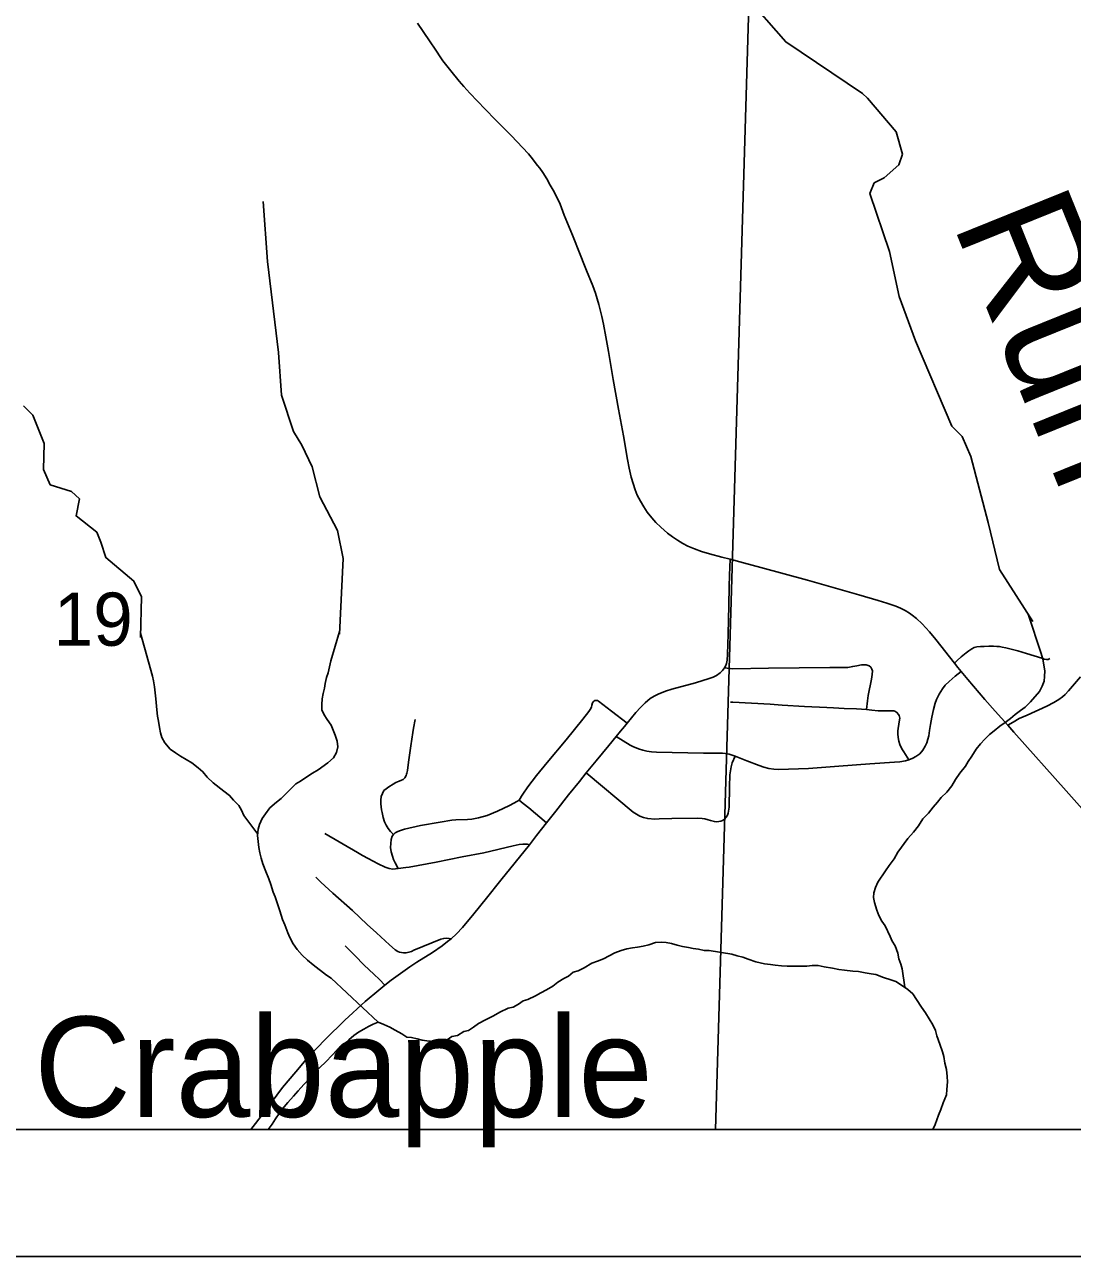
# Model space of a CAD drawing. Extents: x 0 to 34, y 0 to 22.
# Drawn here: x 7.622 to 8.447, y 13.5 to 14.47 of the extents above; entities that cross this region are included whole.
import ezdxf

# ---------------------------------------------------------------- set-up
doc = ezdxf.new("R2010")
doc.units = 0
for name, color, linetype in [('GM_X_Corporation', 7, 'Continuous'), ('GM_X_County_Road', 7, 'Continuous'), ('GM_X_Minor_River', 7, 'Continuous'), ('GM_X_Minor_River_Text', 7, 'Continuous'), ('GM_X_Section_Text', 7, 'Continuous'), ('GM_X_State_Route', 7, 'Continuous'), ('GM_X_Township_Road', 7, 'Continuous'), ('GM_X_Unincorporated_Text', 7, 'Continuous'), ('SH_Data', 7, 'Continuous')]:
    doc.layers.add(name, color=color, linetype=linetype)

msp = doc.modelspace()

# ---------------------------------------------------------------- linework, layer by layer
at = {"layer": 'GM_X_Corporation'}
for points in [[(2.6, 16.69176), (2.6, 13.6), (9.4, 13.6), (9.4, 16.48531), (9.08995, 16.49269), (8.09627, 16.52263), (6.21939, 16.57796), (6.08338, 16.58165), (5.42018, 16.5982), (4.63506, 16.62286), (4.54726, 16.62558), (4.18665, 16.63525), (4.10115, 16.63621), (4.05149, 16.63679), (3.16837, 16.66818), (3.15548, 16.66863)], [(7.16258, 13.6), (8.16588, 13.6), (8.19267, 14.5025), (7.19126, 14.5276)], [(8.16588, 13.6), (9.17651, 13.6), (9.19976, 14.47787), (8.19267, 14.5025)]]:
    msp.add_lwpolyline(points, close=True, dxfattribs=at)
msp.add_lwpolyline([(4.57805, 13.6), (9.4, 13.6), (9.4, 16.48531), (9.08995, 16.49269), (8.09627, 16.52263), (6.21939, 16.57796), (6.08338, 16.58165), (5.42018, 16.5982), (4.63506, 16.62286)], dxfattribs=at)
at = {"layer": 'GM_X_County_Road'}
for points in [[(7.95751, 13.74989), (7.96185, 13.75388), (7.96645, 13.75893), (7.97538, 13.76963), (7.98533, 13.78204), (7.99673, 13.79616), (8.01919, 13.82405), (8.0249, 13.83133), (8.03265, 13.84138), (8.03993, 13.8505), (8.05011, 13.86325), (8.05854, 13.87379), (8.06392, 13.88054), (8.07186, 13.89005), (8.0818, 13.90228), (8.08745, 13.90924), (8.09092, 13.91343), (8.09404, 13.91721), (8.09609, 13.91969), (8.10308, 13.92809), (8.10675, 13.93215), (8.11042, 13.93576), (8.11443, 13.93911), (8.11738, 13.94099), (8.12066, 13.94266), (8.12639, 13.94494), (8.13133, 13.9465), (8.14997, 13.95162), (8.16082, 13.95484), (8.16399, 13.95607), (8.16655, 13.95735), (8.16944, 13.95941), (8.17121, 13.96124), (8.17288, 13.96324), (8.17366, 13.96452), (8.17456, 13.9668), (8.17494, 13.9693), (8.17522, 13.97414), (8.17571, 13.98982), (8.17619, 14.01235), (8.17651, 14.02741), (8.1767, 14.03616), (8.17744, 14.04876)], [(8.17744, 14.04876), (8.18777, 14.04602), (8.20159, 14.04235), (8.23821, 14.03232), (8.27852, 14.0209), (8.29383, 14.01642), (8.30072, 14.01431), (8.30783, 14.01176), (8.3115, 14.01018), (8.31505, 14.00837), (8.31845, 14.00633), (8.31955, 14.00557), (8.32067, 14.00479), (8.32414, 14.00206), (8.32854, 13.99806), (8.33419, 13.99164), (8.33927, 13.98552), (8.35398, 13.96699)], [(8.35398, 13.96699), (8.35661, 13.96369), (8.35931, 13.96044)], [(8.35931, 13.96044), (8.36454, 13.95415), (8.37797, 13.9383), (8.38611, 13.92919), (8.39604, 13.91805)], [(8.39604, 13.91805), (8.40065, 13.91276), (8.44201, 13.86657), (8.45448, 13.85236), (8.46244, 13.84311), (8.46724, 13.83726), (8.47143, 13.83119), (8.4758, 13.82402), (8.4778, 13.82008), (8.47985, 13.8156), (8.48389, 13.80646)], [(7.79978, 13.6), (7.80974, 13.61267), (7.81595, 13.62083), (7.82486, 13.63292), (7.83527, 13.64538), (7.84474, 13.65648), (7.8587, 13.67093), (7.87378, 13.68602), (7.88986, 13.70059), (7.90065, 13.70964), (7.90527, 13.71341), (7.91029, 13.71737), (7.92499, 13.7278), (7.93047, 13.73152), (7.94277, 13.7393), (7.95037, 13.74457), (7.95464, 13.74774), (7.95751, 13.74989)]]:
    msp.add_lwpolyline(points, dxfattribs=at)
at = {"layer": 'GM_X_Minor_River'}
for points in [[(8.41568, 13.99979), (8.38931, 14.04065), (8.38049, 14.07759), (8.36677, 14.12959), (8.35995, 14.14536), (8.3518, 14.1535), (8.32331, 14.2207), (8.31036, 14.25565), (8.30271, 14.29111), (8.28725, 14.33662), (8.29085, 14.34505), (8.29873, 14.34902), (8.31026, 14.35915), (8.31311, 14.36756), (8.30815, 14.38526), (8.28553, 14.41165), (8.28165, 14.41535), (8.22112, 14.456), (8.18876, 14.49316)], [(7.86963, 13.98989), (7.87247, 14.04941), (7.86817, 14.0713), (7.85428, 14.0979), (7.84804, 14.12164), (7.84006, 14.13852), (7.83336, 14.14937), (7.82397, 14.17797), (7.82168, 14.21166), (7.81283, 14.28312), (7.80947, 14.33044)], [(7.71294, 13.98715), (7.71373, 14.01924), (7.70775, 14.03162), (7.68569, 14.05007), (7.68162, 14.06212), (7.6784, 14.07), (7.66217, 14.08291), (7.6649, 14.09624), (7.65869, 14.10217), (7.64186, 14.10747), (7.63665, 14.11949), (7.63694, 14.13997), (7.62809, 14.16214), (7.6207, 14.16956)], [(8.31476, 13.71179), (8.31286, 13.72626), (8.31167, 13.73003), (8.3101, 13.73418), (8.30928, 13.73872), (8.30731, 13.74437), (8.30498, 13.74813), (8.30342, 13.7519), (8.29951, 13.76018), (8.29681, 13.76393), (8.29447, 13.76845), (8.2929, 13.77259), (8.29092, 13.77863), (8.29011, 13.78241), (8.29044, 13.7862), (8.29189, 13.7904), (8.29373, 13.79459), (8.29967, 13.8034), (8.30264, 13.80761), (8.30636, 13.81297), (8.30932, 13.81832), (8.31713, 13.82905), (8.3216, 13.83404), (8.3257, 13.83903), (8.32904, 13.84439), (8.33352, 13.849), (8.33725, 13.8536), (8.34061, 13.85744), (8.34359, 13.86128), (8.34807, 13.86551), (8.35179, 13.8705), (8.35476, 13.87547), (8.3581, 13.88044), (8.36257, 13.88582), (8.36479, 13.88964), (8.36777, 13.89385), (8.3711, 13.89921), (8.37445, 13.90343), (8.37781, 13.90727), (8.38155, 13.91073), (8.3853, 13.91382), (8.3898, 13.9173), (8.39392, 13.92039), (8.39805, 13.92348), (8.4018, 13.92657), (8.40592, 13.92966), (8.40967, 13.93237), (8.41378, 13.9366), (8.42087, 13.94467), (8.42309, 13.94887), (8.42455, 13.95268), (8.42488, 13.95648), (8.42519, 13.96103), (8.42355, 13.9701), (8.42235, 13.97463), (8.4119, 14.00565)], [(7.90003, 13.68437), (7.86317, 13.71911), (7.85935, 13.72134), (7.84901, 13.72953), (7.84441, 13.73326), (7.84019, 13.73699), (7.83634, 13.74149), (7.83325, 13.74599), (7.83053, 13.75089), (7.82896, 13.75466), (7.82659, 13.76107), (7.82464, 13.76521), (7.82266, 13.77201), (7.82028, 13.77917), (7.81909, 13.78295), (7.81752, 13.78672), (7.81555, 13.79276), (7.81397, 13.79728), (7.81162, 13.80294), (7.80926, 13.80897), (7.80806, 13.8135), (7.80687, 13.81766), (7.80605, 13.82181), (7.80516, 13.83128), (7.80548, 13.83621), (7.80656, 13.84002), (7.80877, 13.8446), (7.81137, 13.84842), (7.81472, 13.85302), (7.81995, 13.85764), (7.82371, 13.86034), (7.82894, 13.86572), (7.8353, 13.87187), (7.83905, 13.8742), (7.84468, 13.87807), (7.84844, 13.8804), (7.85295, 13.88311), (7.86045, 13.88852), (7.86495, 13.89237), (7.86716, 13.89657), (7.86824, 13.90114), (7.8678, 13.90568), (7.86622, 13.91021), (7.86464, 13.91436), (7.86308, 13.91813), (7.85998, 13.92263), (7.85766, 13.92639), (7.85571, 13.93016), (7.85565, 13.93432), (7.85597, 13.93888), (7.85667, 13.94305), (7.85775, 13.94724), (7.85845, 13.95104), (7.85953, 13.9556), (7.86061, 13.95941), (7.86168, 13.96398), (7.86275, 13.96892), (7.86974, 13.99202)], [(7.80523, 13.83233), (7.79434, 13.84705), (7.79238, 13.8512), (7.79044, 13.85496), (7.78621, 13.85907), (7.78313, 13.86282), (7.77853, 13.86617), (7.77011, 13.87288), (7.7655, 13.87736), (7.76203, 13.88148), (7.7582, 13.88447), (7.75322, 13.88857), (7.74901, 13.89116), (7.74443, 13.89376), (7.7406, 13.89636), (7.73639, 13.89933), (7.73216, 13.9042), (7.72983, 13.90834), (7.72864, 13.91212), (7.72783, 13.91627), (7.727, 13.92119), (7.72618, 13.92535), (7.72574, 13.93027), (7.72486, 13.93898), (7.72397, 13.94844), (7.72315, 13.95298), (7.72234, 13.95676), (7.71302, 13.9906)], [(7.83339, 13.62621), (7.83712, 13.63043), (7.8416, 13.63542), (7.84608, 13.64003), (7.85018, 13.64502), (7.85392, 13.64848), (7.85916, 13.65348), (7.86364, 13.65809), (7.86774, 13.6627), (7.87224, 13.66617), (7.87711, 13.67041), (7.88085, 13.67387), (7.8846, 13.67657), (7.88874, 13.67891), (7.8925, 13.68085), (7.89627, 13.6828), (7.90003, 13.68437), (7.9046, 13.68254), (7.90918, 13.68033), (7.91338, 13.67811), (7.91873, 13.67515), (7.92255, 13.67255), (7.92634, 13.67223), (7.93091, 13.67115), (7.93471, 13.67007), (7.93851, 13.66974), (7.9442, 13.66906), (7.94799, 13.66874), (7.95253, 13.66918), (7.95817, 13.67305), (7.9627, 13.67387), (7.96758, 13.67697), (7.97136, 13.67778), (7.97511, 13.68049), (7.97924, 13.6832), (7.98451, 13.6863), (7.99091, 13.68943), (7.99579, 13.69215), (8.00257, 13.69528), (8.00635, 13.69609), (8.01049, 13.69842), (8.01424, 13.70113), (8.01801, 13.70232), (8.02403, 13.70506), (8.02817, 13.70739), (8.03269, 13.70973), (8.03757, 13.71283), (8.04169, 13.71592), (8.0462, 13.71864), (8.04997, 13.72059), (8.05371, 13.72367), (8.05749, 13.72486), (8.06238, 13.7272), (8.06839, 13.7307), (8.07292, 13.73228), (8.07744, 13.73424), (8.08647, 13.73892), (8.09137, 13.74088), (8.0959, 13.74209), (8.10043, 13.74291), (8.10422, 13.74334), (8.10875, 13.74416), (8.11328, 13.74537), (8.11856, 13.74696), (8.12311, 13.7474), (8.1269, 13.74708), (8.13108, 13.74638), (8.13565, 13.74493), (8.13983, 13.74385), (8.14439, 13.74316), (8.14819, 13.74245), (8.15236, 13.74176), (8.15693, 13.74068), (8.16071, 13.74074)], [(8.16071, 13.74074), (8.17856, 13.73796), (8.18275, 13.7365), (8.18731, 13.73543), (8.1915, 13.73398), (8.19759, 13.73179), (8.20443, 13.73037), (8.20899, 13.72968), (8.21278, 13.72936), (8.21772, 13.72867), (8.22227, 13.72836), (8.2378, 13.72858), (8.24197, 13.72902), (8.24651, 13.72909), (8.25145, 13.72802), (8.25791, 13.72698), (8.26285, 13.72591), (8.26741, 13.72522), (8.27386, 13.72455), (8.27841, 13.72424), (8.28373, 13.72318), (8.28829, 13.72249), (8.29208, 13.72179), (8.29818, 13.7196), (8.30389, 13.71779), (8.3077, 13.71633), (8.31305, 13.71299), (8.31726, 13.71002), (8.32109, 13.70666), (8.32419, 13.70216), (8.32806, 13.69615), (8.33115, 13.69165), (8.33697, 13.68226), (8.33892, 13.67774), (8.34012, 13.67358), (8.34248, 13.66717), (8.34446, 13.66114), (8.34565, 13.65736), (8.34648, 13.65207), (8.34768, 13.64716), (8.34814, 13.64148), (8.34858, 13.63732), (8.3479, 13.63124), (8.34758, 13.62706), (8.34501, 13.62096), (8.34319, 13.61563), (8.34136, 13.61105), (8.33881, 13.60381), (8.33697, 13.6)], [(7.81341, 13.6), (7.81664, 13.60399), (7.81924, 13.6082), (7.82221, 13.61241), (7.82481, 13.61623), (7.82891, 13.62122), (7.83339, 13.62621)]]:
    msp.add_lwpolyline(points, dxfattribs=at)
at = {"layer": 'GM_X_State_Route'}
for points in [[(8.05463, 14.30009), (8.05315, 14.3038), (8.0467, 14.31978), (8.04337, 14.32831), (8.04045, 14.33431), (8.03785, 14.33921), (8.0356, 14.34323), (8.03285, 14.34825), (8.02965, 14.3532), (8.02733, 14.35659), (8.02566, 14.35887), (8.0206, 14.36541), (8.01846, 14.36792), (8.00487, 14.38233), (7.99258, 14.39468), (7.98426, 14.4031), (7.97231, 14.41566), (7.96752, 14.42106), (7.96383, 14.42524), (7.95728, 14.43321), (7.95113, 14.44124), (7.94952, 14.44348), (7.94547, 14.44946), (7.94042, 14.45702), (7.93113, 14.47092)], [(8.17744, 14.04876), (8.17083, 14.05049), (8.16098, 14.05313), (8.15466, 14.05495), (8.14926, 14.05689), (8.14403, 14.0592), (8.14012, 14.06129), (8.13583, 14.06391), (8.13191, 14.06641), (8.12789, 14.06933), (8.12266, 14.07401), (8.1188, 14.07765), (8.11555, 14.08139), (8.11197, 14.08591), (8.10933, 14.08999), (8.10663, 14.09439), (8.10409, 14.09935), (8.10261, 14.10331), (8.1009, 14.10833), (8.09941, 14.11334), (8.09782, 14.12045), (8.09659, 14.12722), (8.09319, 14.14589), (8.0895, 14.16693), (8.08526, 14.19039), (8.08142, 14.21221), (8.07937, 14.22389), (8.07749, 14.23391), (8.07628, 14.23991), (8.07529, 14.2442), (8.07397, 14.24933), (8.07264, 14.25379), (8.07122, 14.25814), (8.06907, 14.26406), (8.06416, 14.2761), (8.05761, 14.29268), (8.05463, 14.30009)], [(8.35398, 13.96699), (8.33927, 13.98552), (8.33419, 13.99164), (8.32854, 13.99806), (8.32414, 14.00206), (8.32067, 14.00479), (8.31955, 14.00557), (8.31845, 14.00633), (8.31505, 14.00837), (8.3115, 14.01018), (8.30783, 14.01176), (8.30072, 14.01431), (8.29383, 14.01642), (8.27852, 14.0209), (8.23821, 14.03232), (8.20159, 14.04235), (8.18777, 14.04602), (8.17744, 14.04876)], [(8.35931, 13.96044), (8.35661, 13.96369), (8.35398, 13.96699)], [(8.39604, 13.91805), (8.38611, 13.92919), (8.37797, 13.9383), (8.36454, 13.95415), (8.35931, 13.96044)], [(8.48389, 13.80646), (8.47985, 13.8156), (8.4778, 13.82008), (8.4758, 13.82402), (8.47143, 13.83119), (8.46724, 13.83726), (8.46244, 13.84311), (8.45448, 13.85236), (8.44201, 13.86657), (8.40065, 13.91276), (8.39604, 13.91805)]]:
    msp.add_lwpolyline(points, dxfattribs=at)
at = {"layer": 'GM_X_Township_Road'}
for points in [[(8.35398, 13.96699), (8.35621, 13.96903), (8.35931, 13.97185), (8.36327, 13.97516), (8.36522, 13.97673), (8.36753, 13.97826), (8.36956, 13.97921), (8.37146, 13.97975), (8.37452, 13.98016), (8.3774, 13.98023), (8.38105, 13.98033), (8.38477, 13.98024), (8.38724, 13.98016), (8.38949, 13.97997), (8.39141, 13.97966), (8.39451, 13.979), (8.39761, 13.97818), (8.40378, 13.97659), (8.41074, 13.9747), (8.42279, 13.97079), (8.42459, 13.97021), (8.42656, 13.96989), (8.42784, 13.96999), (8.42904, 13.97053)], [(8.17288, 13.96324), (8.17936, 13.96249), (8.20741, 13.96295), (8.25577, 13.96349)], [(8.25577, 13.96349), (8.26987, 13.96365), (8.2739, 13.9644), (8.27719, 13.96495), (8.28062, 13.96557), (8.28279, 13.96578), (8.28451, 13.96568), (8.28588, 13.96526), (8.28691, 13.96475), (8.28803, 13.96376), (8.28889, 13.96238), (8.2893, 13.961), (8.28916, 13.958), (8.28866, 13.9543), (8.28607, 13.9416), (8.28539, 13.93728), (8.28477, 13.93046)], [(8.18133, 13.89367), (8.19051, 13.89012), (8.20025, 13.88636), (8.20395, 13.88511), (8.20779, 13.88418), (8.21179, 13.88359), (8.21531, 13.88331), (8.23902, 13.88418), (8.26291, 13.88591), (8.28736, 13.88777), (8.30682, 13.889), (8.31087, 13.88935), (8.31542, 13.89019), (8.31804, 13.89098), (8.32105, 13.89212), (8.32362, 13.8935), (8.32662, 13.89573), (8.32907, 13.89837), (8.33094, 13.90151), (8.33218, 13.90428), (8.33304, 13.90711), (8.33366, 13.9098), (8.33436, 13.91403), (8.33499, 13.91864), (8.33606, 13.92457), (8.33742, 13.93043), (8.33885, 13.93543), (8.33995, 13.93844), (8.34203, 13.94265), (8.34458, 13.94677), (8.34668, 13.94954), (8.34971, 13.95257), (8.35439, 13.95679), (8.35931, 13.96044)], [(8.39604, 13.91805), (8.40008, 13.92053), (8.40494, 13.92352), (8.41134, 13.92602), (8.42681, 13.93325), (8.4322, 13.93595), (8.43626, 13.93837), (8.43911, 13.94055), (8.44127, 13.94244), (8.44376, 13.94507), (8.45313, 13.95621)], [(8.01109, 13.85917), (8.01204, 13.86051), (8.01301, 13.86227), (8.01398, 13.86395), (8.01802, 13.86963), (8.02479, 13.87852), (8.03319, 13.88885), (8.04822, 13.90653), (8.06128, 13.92298), (8.066, 13.92892), (8.06718, 13.93062), (8.06798, 13.93224), (8.06841, 13.93381), (8.06894, 13.93574), (8.06943, 13.93659), (8.06998, 13.93713)], [(8.06998, 13.93713), (8.07086, 13.93757), (8.07279, 13.93747), (8.07366, 13.93696), (8.08375, 13.92919), (8.09609, 13.91969)], [(8.17771, 13.93631), (8.17936, 13.93621), (8.20895, 13.93466), (8.21826, 13.93394), (8.23584, 13.93285), (8.25343, 13.93212), (8.25872, 13.93182)], [(8.25872, 13.93182), (8.26718, 13.93133), (8.2769, 13.93092), (8.28477, 13.93046)], [(8.28477, 13.93046), (8.28876, 13.92995), (8.2938, 13.92957), (8.30611, 13.92948), (8.30707, 13.92916), (8.30862, 13.92826), (8.3099, 13.9266), (8.31034, 13.92568), (8.31081, 13.92362), (8.31036, 13.92078), (8.30945, 13.91383), (8.30933, 13.91122), (8.30954, 13.9084), (8.3101, 13.90562), (8.31099, 13.90291), (8.31256, 13.89956), (8.31408, 13.89716), (8.31804, 13.89098)], [(7.92242, 13.87952), (7.92272, 13.88049), (7.9231, 13.8826), (7.92403, 13.88902), (7.92483, 13.89465), (7.92577, 13.90203), (7.92731, 13.91232), (7.92791, 13.91572), (7.92936, 13.92269)], [(8.18133, 13.89367), (8.17653, 13.89522), (8.17534, 13.89554), (8.17368, 13.89579), (8.17116, 13.89603), (8.15629, 13.89621), (8.11935, 13.89696), (8.11545, 13.89721), (8.11165, 13.89777), (8.1086, 13.89845), (8.10513, 13.89948), (8.10066, 13.90125), (8.09849, 13.90231), (8.08745, 13.90924)], [(8.06392, 13.88054), (8.10098, 13.84961), (8.10619, 13.84652), (8.10907, 13.84546), (8.11238, 13.84469), (8.11788, 13.84418), (8.12153, 13.84439), (8.13142, 13.84471), (8.15167, 13.84502), (8.15539, 13.84481), (8.15726, 13.84451), (8.16005, 13.84365), (8.16174, 13.84305), (8.16497, 13.84231), (8.16693, 13.8421), (8.16993, 13.84258), (8.17136, 13.84323), (8.17291, 13.84429), (8.17423, 13.84577), (8.17524, 13.84739), (8.1758, 13.84889), (8.17603, 13.85055), (8.17645, 13.85353), (8.17685, 13.86965), (8.1771, 13.87902), (8.17746, 13.88214), (8.17801, 13.88536), (8.17897, 13.88859), (8.18133, 13.89367)], [(7.91592, 13.80525), (7.91344, 13.80987), (7.91229, 13.8124), (7.91125, 13.81498), (7.91031, 13.8185), (7.90986, 13.82198), (7.91021, 13.82823), (7.9111, 13.83066), (7.9121, 13.8322), (7.90977, 13.83449), (7.90798, 13.83677), (7.90634, 13.83945), (7.90515, 13.84218), (7.9041, 13.8454), (7.90326, 13.84932), (7.90284, 13.85161), (7.90227, 13.85622), (7.90218, 13.85916), (7.90257, 13.86194), (7.90339, 13.86439), (7.90462, 13.86666), (7.90639, 13.86818), (7.90857, 13.86972), (7.9118, 13.87181), (7.91393, 13.87295), (7.91544, 13.87366), (7.91656, 13.87409), (7.91845, 13.87479), (7.91974, 13.87548), (7.92103, 13.87672), (7.92212, 13.87856), (7.92242, 13.87952)], [(7.9121, 13.8322), (7.91344, 13.83334), (7.91557, 13.83458), (7.91781, 13.83538), (7.92093, 13.83622), (7.93344, 13.83915), (7.94893, 13.84183), (7.95824, 13.84334), (7.96114, 13.84359), (7.97041, 13.84386), (7.97374, 13.84415), (7.97919, 13.84514), (7.98589, 13.84717), (7.99413, 13.85049), (8.00341, 13.85495), (8.007, 13.8568), (8.00941, 13.85801), (8.01109, 13.85917)], [(8.01109, 13.85917), (8.01439, 13.85652), (8.01885, 13.85311), (8.03265, 13.84138)], [(7.85814, 13.83293), (7.88372, 13.81797), (7.88779, 13.81568), (7.89233, 13.81308), (7.9001, 13.8089), (7.90549, 13.80627), (7.90863, 13.8053), (7.9116, 13.80492), (7.91592, 13.80525), (7.92178, 13.80606), (7.92438, 13.80636), (7.94574, 13.81035), (7.9662, 13.81451), (7.98319, 13.81778), (8.00641, 13.82318), (8.01121, 13.82425), (8.01407, 13.82459), (8.01755, 13.82438), (8.01919, 13.82405)], [(7.85103, 13.79855), (7.855, 13.79455), (7.86449, 13.78579), (7.87993, 13.77237), (7.89135, 13.76133), (7.89884, 13.75466), (7.90908, 13.74518), (7.91356, 13.74118), (7.91546, 13.73993), (7.91702, 13.73939), (7.91851, 13.73915), (7.92012, 13.73891), (7.92214, 13.73907), (7.92429, 13.73945), (7.92641, 13.7401), (7.92828, 13.74094), (7.9423, 13.74685), (7.94941, 13.74962), (7.95172, 13.75025), (7.95381, 13.75048), (7.95595, 13.75036), (7.95751, 13.74989)], [(7.87413, 13.74455), (7.88165, 13.73697), (7.88908, 13.72931), (7.89674, 13.72205), (7.90115, 13.71785), (7.90527, 13.71341)]]:
    msp.add_lwpolyline(points, dxfattribs=at)
at = {"layer": 'SH_Data'}
for points in [[(2.5, 20.5), (9.5, 20.5), (9.5, 13.5), (2.5, 13.5)], [(2.6, 20.4), (9.4, 20.4), (9.4, 13.6), (2.6, 13.6)]]:
    msp.add_lwpolyline(points, close=True, dxfattribs=at)

# ---------------------------------------------------------------- texts
at = {"layer": 'GM_X_Minor_River_Text'}
msp.add_text('Run', height=0.094614, rotation=291.97663, dxfattribs=at).set_placement((8.35202, 14.31368))
at = {"layer": 'GM_X_Section_Text'}
msp.add_text('19', height=0.041856, rotation=0.00001, dxfattribs=at).set_placement((7.64456, 13.98068))
at = {"layer": 'GM_X_Unincorporated_Text'}
msp.add_text('Crabapple', height=0.078977, rotation=0.00001, dxfattribs=at).set_placement((7.62914, 13.60974))

doc.saveas('drawing.dxf')
